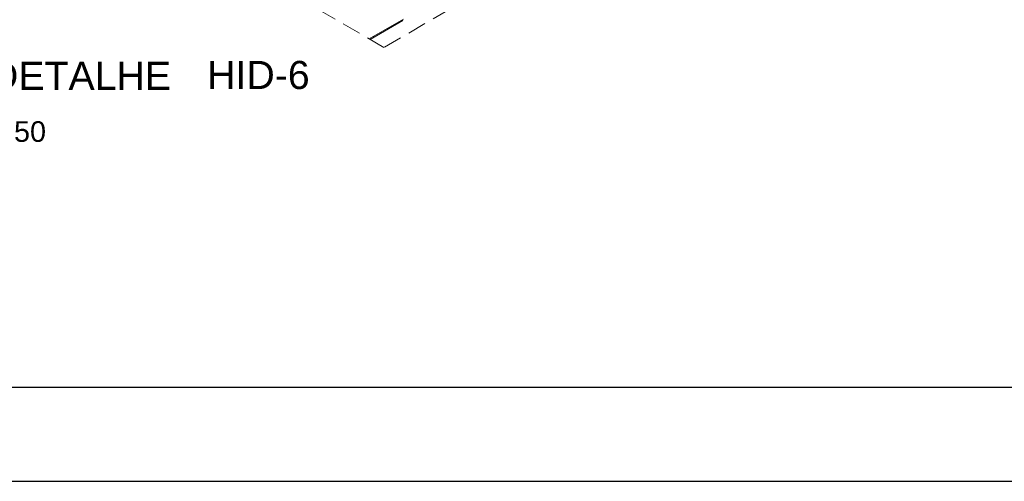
# Model space of a CAD drawing. Header units: millimetres. Extents: x 567 to 934, y -1 to 364.
# Tile 510 of 656: x 804 to 815, y -1 to 4. Entities that reach past the tile are written whole.
import ezdxf

# ---------------------------------------------------------------- set-up
doc = ezdxf.new("R2010")
doc.units = ezdxf.units.MM
doc.header["$MEASUREMENT"] = 0
doc.linetypes.add('JIS_02_2.0', pattern=[0.3, 0.2, -0.1])
doc.linetypes.add('NULL', pattern=[0])
doc.layers.get('0').update_dxf_attribs({"lineweight": 18})
doc.layers.add('ARQ FINA', color=8, linetype='Continuous')
doc.layers.add('FOLHA_PADRÃO', color=7, linetype='Continuous')
doc.layers.add('DI-Área do detalhe', color=10, linetype='JIS_02_2.0', lineweight=0)
doc.layers.add('Textos', color=7, linetype='Continuous', lineweight=9)
doc.styles.add('Arial', font='arial.ttf')
doc.styles.add('ArialBlack', font='txt')

# ---------------------------------------------------------------- blocks, each defined once
blk = doc.blocks.new('A1EST. 1500')
at = {"layer": 'FOLHA_PADRÃO', "color": 1, "linetype": 'Continuous'}
blk.add_line((0, 0), (150.008, 0), dxfattribs=at)
at = {"layer": 'FOLHA_PADRÃO', "color": 6, "linetype": 'Continuous'}
blk.add_lwpolyline([(149, 58.4), (149, 1), (1, 1), (1, 58.4), (149, 58.4)], dxfattribs=at)

msp = doc.modelspace()

# ---------------------------------------------------------------- linework, layer by layer
at = {"layer": 'ARQ FINA', "lineweight": 5}
for p, q in [((808.05, 3.628), (808.415, 3.838)), ((808.059, 3.623), (808.406, 3.823)), ((808.398, 3.828), (808.406, 3.823)), ((808.093, 3.652), (808.102, 3.647))]:
    msp.add_line(p, q, dxfattribs=at)
at = {"layer": 'DI-Área do detalhe'}
msp.add_lwpolyline([(804.407, 5.731), (810.821, 9.434), (814.619, 7.241), (808.205, 3.538), (804.407, 5.731)], dxfattribs=at)

# ---------------------------------------------------------------- block references
msp.add_blockref('A1EST. 1500', (722.249, -1.095))

# ---------------------------------------------------------------- texts
at = {"layer": 'Textos', "linetype": 'NULL', "attachment_point": 7, "line_spacing_factor": 0.6}
for s, insert, char_height, width, style in [('DETALHE', (804.001, 3.084), 0.3, 4.38075, 'ArialBlack'), ('HID-6', (806.319, 3.089), 0.3, 2.51665, 'ArialBlack'), ('1:50', (804.001, 2.526), 0.22, 1.19591, 'Arial')]:
    msp.add_mtext(s, dxfattribs=dict(at, insert=insert, char_height=char_height, width=width, style=style))

doc.saveas('drawing.dxf')
